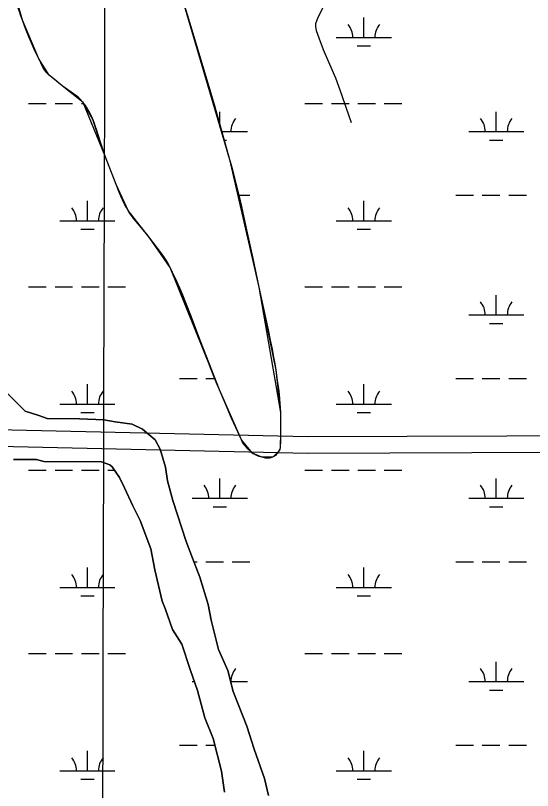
# Model space of a CAD drawing. Extents: x 3161564 to 3199464, y 849354 to 874788.
# Drawn here: x 3186561 to 3187500, y 868780 to 870186 of the extents above; entities that cross this region are included whole.
import ezdxf

# ---------------------------------------------------------------- set-up
doc = ezdxf.new("R2010")
doc.units = 0
for name, color, linetype in [('V-GRID-MAJR', 7, 'Continuous'), ('V-ROAD-CNTR', 7, 'Continuous'), ('V-SITE-VEGE', 7, 'Continuous'), ('V-TOPO-SHOR', 7, 'Continuous'), ('V-WETL-SWMP', 7, 'Continuous')]:
    doc.layers.add(name, color=color, linetype=linetype)

msp = doc.modelspace()

# ---------------------------------------------------------------- linework, layer by layer
at = {"layer": 'V-GRID-MAJR'}
msp.add_spline([(3186683.235, 854762.214), (3186699.099, 860821.649), (3186714.971, 866884.169), (3186730.843, 872946.731), (3186730.8510000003, 872949.773)], degree=3, dxfattribs=at)
at = {"layer": 'V-ROAD-CNTR'}
for points in [[(3187171.413000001, 869991.359999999), (3187161.818000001, 870019.3929999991), (3187153.882000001, 870041.981999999), (3187142.655000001, 870072.3539999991), (3187132.106000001, 870097.128999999), (3187120.541000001, 870124.0519999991), (3187112.838000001, 870145.219999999), (3187107.716000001, 870158.535999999), (3187106.373000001, 870166.184999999), (3187106.311000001, 870171.591999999), (3187111.073000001, 870182.9239999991), (3187117.639000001, 870195.721999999), (3187125.224000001, 870214.7899999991), (3187134.240000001, 870234.3609999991), (3187141.719000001, 870252.6349999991), (3187146.597000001, 870269.459999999), (3187155.287000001, 870290.3659999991), (3187165.255000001, 870313.106999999), (3187176.402000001, 870337.0619999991), (3187187.944000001, 870362.9589999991), (3187199.368000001, 870391.608999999)], [(3187995.433972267, 869424.7861228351), (3187091.686779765, 869421.655129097), (3186258.9004453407, 869440.0760922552), (3186248.7664656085, 869436.6430991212)], [(3187987.3089885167, 869394.759182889), (3187091.406780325, 869391.653189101), (3186263.520436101, 869409.9661524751), (3186243.5424760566, 869403.1981660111)]]:
    msp.add_lwpolyline(points, dxfattribs=at)
at = {"layer": 'V-SITE-VEGE'}
for points in [[(3186857.594000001, 870237.8239999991), (3186881.500000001, 870159.8979999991), (3186899.125000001, 870101.3699999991), (3186912.136000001, 870057.4119999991), (3186921.764000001, 870024.3979999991), (3186935.971000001, 869974.795999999), (3186949.873000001, 869925.079999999), (3186953.766000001, 869910.721999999), (3186960.733000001, 869883.7289999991), (3186966.5190000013, 869860.047999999), (3186971.383000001, 869839.282999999), (3186979.542000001, 869802.8579999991), (3186991.263000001, 869748.0719999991), (3187002.858000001, 869693.1769999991), (3187019.838000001, 869615.508999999), (3187023.7320000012, 869596.9519999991), (3187026.988000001, 869580.694999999), (3187029.683000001, 869566.4509999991), (3187031.905000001, 869553.969999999), (3187033.730000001, 869543.035999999), (3187036.609000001, 869523.8629999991), (3187038.477000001, 869509.4469999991), (3187039.694000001, 869498.6129999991), (3187041.195000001, 869482.322999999), (3187042.270000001, 869465.983999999), (3187042.5530000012, 869456.937999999), (3187042.493000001, 869443.3679999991), (3187042.172000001, 869415.5299999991), (3187041.707000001, 869401.2669999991), (3187041.383000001, 869399.5739999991), (3187040.890000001, 869398.371999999), (3187038.756000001, 869394.893999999), (3187036.7690000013, 869391.9779999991), (3187035.186000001, 869389.9559999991), (3187033.906000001, 869388.5539999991), (3187031.770000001, 869386.6549999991), (3187029.298000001, 869385.040999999), (3187026.820000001, 869383.9409999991), (3187024.569000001, 869383.3089999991), (3187022.556000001, 869382.986999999), (3187020.772000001, 869382.8559999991), (3187017.616000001, 869382.9299999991), (3187015.253000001, 869383.1959999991), (3187011.759000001, 869383.8389999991), (3187008.386000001, 869384.682999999), (3187003.932000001, 869385.9609999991), (3187000.636000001, 869387.0809999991), (3186998.207000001, 869388.0759999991), (3186994.660000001, 869389.910999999), (3186992.938000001, 869391.020999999), (3186991.259000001, 869392.282999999), (3186988.125000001, 869394.9189999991), (3186985.541000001, 869397.275999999), (3186983.398000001, 869399.3829999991), (3186979.929000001, 869403.204999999), (3186977.557000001, 869406.1989999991), (3186975.9110000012, 869408.5279999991), (3186973.656000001, 869412.1689999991), (3186971.655000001, 869416.0149999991), (3186961.169000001, 869438.636999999), (3186953.516000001, 869455.6379999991), (3186942.311000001, 869481.2189999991), (3186931.367000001, 869506.9299999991), (3186925.655000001, 869520.765999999), (3186915.354000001, 869546.8659999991), (3186880.830000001, 869638.7969999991), (3186871.870000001, 869661.6599999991), (3186864.889000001, 869678.711999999), (3186859.468000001, 869691.4339999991), (3186850.981000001, 869710.383999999), (3186846.555000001, 869719.792999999), (3186841.992000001, 869729.1499999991), (3186838.183000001, 869736.278999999), (3186834.546000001, 869742.324999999), (3186831.171000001, 869747.4879999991), (3186824.936000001, 869756.3189999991), (3186805.323000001, 869782.194999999), (3186800.453000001, 869788.488999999), (3186796.006000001, 869793.854999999), (3186780.087000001, 869812.349999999), (3186776.2490000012, 869817.0809999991), (3186773.462000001, 869820.7019999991), (3186769.475000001, 869826.280999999), (3186765.772000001, 869832.084999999), (3186762.552000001, 869837.734999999), (3186759.912000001, 869842.760999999), (3186755.628000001, 869851.702999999), (3186752.634000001, 869858.5059999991), (3186748.376000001, 869868.8139999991), (3186724.0360000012, 869930.6669999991), (3186721.705000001, 869936.851999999), (3186717.726000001, 869948.6199999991), (3186708.889000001, 869977.2699999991), (3186706.640000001, 869984.045999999), (3186704.551000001, 869989.9199999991), (3186702.599000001, 869995.008999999), (3186700.780000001, 869999.4099999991), (3186697.301000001, 870006.9859999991), (3186694.405000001, 870012.5419999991)], [(3186694.405000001, 870012.5419999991), (3186692.050000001, 870016.6299999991), (3186688.187000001, 870022.6179999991), (3186686.096000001, 870025.540999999), (3186683.891000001, 870028.4139999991), (3186681.886000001, 870030.795999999), (3186679.920000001, 870032.9139999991), (3186676.032000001, 870036.6079999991), (3186672.455000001, 870039.606999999), (3186645.931000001, 870058.5689999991), (3186634.214000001, 870067.9569999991), (3186622.612000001, 870077.555999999), (3186620.960000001, 870079.060999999), (3186618.113000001, 870082.1009999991), (3186615.856000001, 870084.9569999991), (3186614.035000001, 870087.5889999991), (3186611.133000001, 870092.4239999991), (3186607.236000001, 870100.0229999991), (3186595.405000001, 870124.9199999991), (3186589.593000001, 870137.873999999), (3186585.402000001, 870147.6469999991), (3186579.377000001, 870162.4539999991), (3186573.667000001, 870177.4979999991), (3186569.760000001, 870188.5169999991)], [(3187020.834000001, 868771.113999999), (3187013.277000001, 868801.559999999), (3186994.347000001, 868854.846999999), (3186981.103000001, 868896.7139999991), (3186956.481000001, 868959.5199999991), (3186947.0360000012, 868997.5759999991), (3186929.9820000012, 869035.6419999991), (3186916.758000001, 869088.920999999), (3186911.100000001, 869117.459999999), (3186895.9650000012, 869166.9369999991), (3186882.710000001, 869201.1939999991), (3186871.348000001, 869231.6479999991), (3186846.748000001, 869305.8629999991), (3186837.298000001, 869342.018999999), (3186833.5360000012, 869366.7509999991), (3186824.080000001, 869399.1009999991), (3186814.600000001, 869416.231999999), (3186791.810000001, 869435.292999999), (3186772.805000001, 869444.834999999), (3186742.379000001, 869448.6889999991), (3186721.463000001, 869452.528999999), (3186677.720000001, 869454.5029999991), (3186618.758000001, 869454.601999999), (3186603.554000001, 869460.3339999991), (3186578.841000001, 869467.9829999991), (3186535.169000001, 869511.8019999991)], [(3186557.773000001, 869380.5269999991), (3186599.613000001, 869380.457999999), (3186612.923000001, 869376.6299999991), (3186717.531000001, 869376.4559999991), (3186732.737000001, 869370.7239999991), (3186736.537000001, 869366.9099999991), (3186749.818000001, 869347.8699999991), (3186759.296000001, 869328.8359999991), (3186774.457000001, 869296.476999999), (3186787.726000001, 869269.8269999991), (3186806.658000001, 869218.439999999), (3186814.205000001, 869180.388999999), (3186827.423000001, 869123.3069999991), (3186833.106000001, 869109.9829999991), (3186846.354000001, 869071.9199999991), (3186863.429000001, 869045.265999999), (3186878.567000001, 868999.5909999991), (3186891.818000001, 868961.528999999), (3186905.048000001, 868912.055999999), (3186920.201000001, 868873.9909999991), (3186935.317000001, 868815.0049999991), (3186940.960000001, 868776.954999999)]]:
    msp.add_lwpolyline(points, dxfattribs=at)
at = {"layer": 'V-TOPO-SHOR'}
for p, q in [((3186535.169, 869511.8019999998), (3186578.841, 869467.9829999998)), ((3186578.841, 869467.9829999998), (3186603.554, 869460.3329999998)), ((3186603.554, 869460.3329999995), (3186618.7600000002, 869454.6019999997)), ((3186618.7600000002, 869454.6019999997), (3186677.721, 869454.5029999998)), ((3186677.721, 869454.5029999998), (3186721.463, 869452.5269999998)), ((3186721.463, 869452.5269999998), (3186742.379, 869448.6879999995)), ((3186742.379, 869448.6879999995), (3186772.804, 869444.8329999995)), ((3186772.804, 869444.8329999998), (3186791.808, 869435.2919999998)), ((3186791.808, 869435.2919999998), (3186814.6, 869416.2329999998)), ((3186814.6, 869416.2329999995), (3186824.0810000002, 869399.0999999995)), ((3186824.0810000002, 869399.0999999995), (3186833.536, 869366.7499999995)), ((3186599.616, 869380.4569999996), (3186557.772, 869380.5269999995)), ((3186612.923, 869376.6299999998), (3186599.616, 869380.4569999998)), ((3186717.532, 869376.4549999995), (3186612.923, 869376.6299999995)), ((3186732.738, 869370.7229999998), (3186717.532, 869376.4549999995)), ((3186736.536, 869366.9129999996), (3186732.738, 869370.7229999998)), ((3186749.8170000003, 869347.8709999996), (3186736.536, 869366.9129999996)), ((3186833.536, 869366.7499999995), (3186837.299, 869342.0179999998)), ((3186759.295, 869328.8349999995), (3186749.8170000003, 869347.8709999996)), ((3186774.457, 869296.4759999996), (3186759.295, 869328.8349999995)), ((3186837.299, 869342.0179999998), (3186846.748, 869305.8639999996)), ((3186846.748, 869305.8639999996), (3186871.349, 869231.6459999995)), ((3186787.7260000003, 869269.8259999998), (3186774.457, 869296.4759999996)), ((3186806.66, 869218.4409999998), (3186787.7260000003, 869269.8259999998)), ((3186871.349, 869231.6459999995), (3186882.7100000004, 869201.1949999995)), ((3186814.204, 869180.3879999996), (3186806.66, 869218.4409999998)), ((3186882.71, 869201.1949999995), (3186895.966, 869166.9369999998)), ((3186827.4220000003, 869123.3069999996), (3186814.204, 869180.3879999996)), ((3186895.966, 869166.9369999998), (3186911.099, 869117.4599999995)), ((3186833.105, 869109.9829999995), (3186827.4220000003, 869123.3069999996)), ((3186846.355, 869071.9209999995), (3186833.105, 869109.9829999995)), ((3186911.099, 869117.4599999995), (3186916.757, 869088.9209999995)), ((3186916.757, 869088.9209999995), (3186929.982, 869035.6429999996)), ((3186863.429, 869045.2649999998), (3186846.355, 869071.9209999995)), ((3186878.568, 868999.5919999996), (3186863.429, 869045.2649999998)), ((3186929.982, 869035.6429999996), (3186947.036, 868997.5749999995)), ((3186891.818, 868961.5299999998), (3186878.568, 868999.5919999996)), ((3186947.036, 868997.5749999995), (3186956.482, 868959.5199999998)), ((3186905.049, 868912.0559999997), (3186891.818, 868961.5299999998)), ((3186956.482, 868959.5199999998), (3186981.102, 868896.7129999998)), ((3186920.201, 868873.9909999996), (3186905.049, 868912.0559999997)), ((3186981.102, 868896.7129999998), (3186994.346, 868854.8469999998)), ((3186935.3170000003, 868815.0039999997), (3186920.201, 868873.9909999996)), ((3186994.346, 868854.8469999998), (3187013.276, 868801.5599999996)), ((3186940.96, 868776.9549999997), (3186935.3170000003, 868815.0039999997)), ((3187013.276, 868801.5599999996), (3187020.833, 868771.1149999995))]:
    msp.add_line(p, q, dxfattribs=at)
msp.add_lwpolyline([(3186857.592000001, 870237.8239999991), (3186949.873000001, 869925.079999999), (3187002.858000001, 869693.1769999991), (3187042.272000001, 869465.983999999), (3187042.309000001, 869429.797999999), (3187041.707000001, 869401.2649999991), (3187038.756000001, 869394.893999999), (3187029.300000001, 869385.042999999), (3187008.386000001, 869384.682999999), (3186991.259000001, 869392.282999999), (3186971.657000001, 869416.0149999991), (3186931.369000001, 869506.9299999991), (3186841.992000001, 869729.1499999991), (3186805.323000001, 869782.194999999), (3186765.772000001, 869832.082999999), (3186744.253000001, 869879.1789999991), (3186724.0360000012, 869930.6669999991), (3186683.891000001, 870028.4139999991), (3186645.931000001, 870058.5689999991), (3186622.612000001, 870077.555999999), (3186603.550000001, 870107.712999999), (3186573.667000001, 870177.4979999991), (3186548.622000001, 870266.8829999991)], dxfattribs=at)
at = {"layer": 'V-WETL-SWMP'}
for p, q in [((3186857.591, 870237.8249999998), (3186949.873, 869925.0799999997)), ((3186573.667, 870177.4989999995), (3186563.7600000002, 870206.9429999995)), ((3186603.5500000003, 870107.7119999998), (3186573.667, 870177.4989999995)), ((3187193.708576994, 870146.3392722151), (3187193.708576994, 870182.3392722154)), ((3187143.708576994, 870146.3392722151), (3187243.708576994, 870146.3392722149)), ((3187181.708576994, 870130.9082722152), (3187205.7085769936, 870130.9082722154)), ((3186614.803, 870086.4429999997), (3186603.5500000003, 870107.7119999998)), ((3186622.612, 870077.5559999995), (3186614.803, 870086.4429999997)), ((3186645.931, 870058.5679999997), (3186622.612, 870077.5559999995)), ((3186654.594, 870052.1799999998), (3186645.931, 870058.5679999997)), ((3186672.216, 870039.7929999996), (3186654.594, 870052.1799999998)), ((3186683.89, 870028.4139999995), (3186672.216, 870039.7929999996)), ((3186584.956576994, 870026.2682722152), (3186616.956576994, 870026.2682722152)), ((3186632.956576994, 870026.2682722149), (3186664.956576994, 870026.2682722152)), ((3186680.956576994, 870026.2682722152), (3186685.1202693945, 870026.2682722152)), ((3186701.511, 869997.6809999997), (3186683.8900000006, 870028.4139999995)), ((3187086.864576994, 870026.2682722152), (3187118.864576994, 870026.2682722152)), ((3187134.864576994, 870026.2682722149), (3187166.864576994, 870026.2682722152)), ((3187182.864576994, 870026.2682722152), (3187214.864576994, 870026.2682722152)), ((3187230.864576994, 870026.2682722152), (3187262.864576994, 870026.2682722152)), ((3186932.272576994, 869984.7280818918), (3186932.272576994, 870011.5262722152)), ((3187434.180576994, 869975.5262722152), (3187434.180576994, 870011.5262722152)), ((3186724.036, 869930.6669999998), (3186701.511, 869997.6809999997)), ((3186934.987764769, 869975.5262722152), (3186982.272576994, 869975.5262722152)), ((3187384.180576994, 869975.5262722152), (3187484.180576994, 869975.5262722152)), ((3186939.541006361, 869960.0952722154), (3186944.2725769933, 869960.0952722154)), ((3187422.180576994, 869960.0952722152), (3187446.1805769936, 869960.0952722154)), ((3186744.254, 869879.1779999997), (3186724.036, 869930.6669999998)), ((3186949.873, 869925.0799999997), (3186969.31, 869848.2249999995)), ((3186765.772, 869832.0829999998), (3186744.254, 869879.1779999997)), ((3186691.800576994, 869813.6642722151), (3186691.800576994, 869849.6642722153)), ((3186966.308203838, 869860.0942722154), (3186986.864576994, 869860.0942722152)), ((3187193.708576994, 869813.6642722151), (3187193.708576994, 869849.6642722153)), ((3187360.772576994, 869860.0942722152), (3187392.772576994, 869860.0942722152)), ((3187408.772576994, 869860.0942722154), (3187440.772576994, 869860.0942722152)), ((3187456.772576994, 869860.0942722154), (3187488.772576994, 869860.0942722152)), ((3186969.31, 869848.2249999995), (3187002.858, 869693.1769999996)), ((3186805.323, 869782.1949999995), (3186765.772, 869832.0829999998)), ((3186641.800576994, 869813.6642722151), (3186741.800576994, 869813.6642722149)), ((3187143.708576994, 869813.6642722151), (3187243.708576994, 869813.6642722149)), ((3186679.800576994, 869798.2332722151), (3186703.8005769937, 869798.2332722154)), ((3187181.708576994, 869798.2332722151), (3187205.7085769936, 869798.2332722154)), ((3186831.053, 869747.6629999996), (3186805.323, 869782.1949999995)), ((3186841.9930000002, 869729.1509999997), (3186831.053000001, 869747.6629999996)), ((3186864.102, 869680.5889999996), (3186841.9930000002, 869729.1509999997)), ((3186584.956576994, 869693.5932722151), (3186616.956576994, 869693.5932722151)), ((3186632.956576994, 869693.5932722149), (3186664.956576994, 869693.5932722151)), ((3186680.956576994, 869693.5932722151), (3186712.956576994, 869693.5932722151)), ((3186728.956576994, 869693.5932722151), (3186760.956576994, 869693.5932722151)), ((3186902.369, 869581.2809999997), (3186864.102, 869680.5889999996)), ((3187002.858, 869693.1769999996), (3187033.849, 869542.2929999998)), ((3187086.864576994, 869693.5932722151), (3187118.864576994, 869693.5932722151)), ((3187134.864576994, 869693.5932722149), (3187166.864576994, 869693.5932722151)), ((3187182.864576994, 869693.5932722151), (3187214.864576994, 869693.5932722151)), ((3187230.864576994, 869693.5932722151), (3187262.864576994, 869693.5932722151)), ((3187434.180576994, 869642.8512722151), (3187434.180576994, 869678.8512722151)), ((3187384.180576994, 869642.8512722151), (3187484.180576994, 869642.8512722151)), ((3187422.180576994, 869627.4202722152), (3187446.1805769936, 869627.4202722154)), ((3186931.3680000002, 869506.9299999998), (3186902.369, 869581.2809999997)), ((3187033.849, 869542.2929999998), (3187042.272, 869465.9839999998)), ((3186858.864576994, 869527.4192722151), (3186890.864576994, 869527.4192722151)), ((3186906.864576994, 869527.4192722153), (3186923.376602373, 869527.4192722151)), ((3187360.772576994, 869527.4192722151), (3187392.772576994, 869527.4192722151)), ((3187408.772576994, 869527.4192722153), (3187440.772576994, 869527.4192722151)), ((3187456.772576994, 869527.4192722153), (3187488.772576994, 869527.4192722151)), ((3186535.169, 869511.8019999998), (3186578.841, 869467.9829999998)), ((3186691.800576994, 869480.9892722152), (3186691.800576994, 869516.9892722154)), ((3187193.708576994, 869480.9892722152), (3187193.708576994, 869516.9892722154)), ((3186971.6580000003, 869416.0159999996), (3186931.3680000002, 869506.9299999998)), ((3186641.800576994, 869480.9892722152), (3186741.800576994, 869480.9892722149)), ((3187143.708576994, 869480.9892722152), (3187243.708576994, 869480.9892722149)), ((3186578.841, 869467.9829999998), (3186603.554, 869460.3329999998)), ((3186603.554, 869460.3329999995), (3186618.7600000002, 869454.6019999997)), ((3186679.800576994, 869465.5582722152), (3186703.8005769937, 869465.5582722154)), ((3187042.272, 869465.9839999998), (3187042.31, 869429.7979999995)), ((3187181.708576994, 869465.5582722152), (3187205.7085769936, 869465.5582722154)), ((3186618.7600000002, 869454.6019999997), (3186677.721, 869454.5029999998)), ((3186677.721, 869454.5029999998), (3186721.463, 869452.5269999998)), ((3186721.463, 869452.5269999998), (3186742.379, 869448.6879999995)), ((3186742.379, 869448.6879999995), (3186772.804, 869444.8329999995)), ((3186772.804, 869444.8329999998), (3186791.808, 869435.2919999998)), ((3186791.808, 869435.2919999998), (3186814.6, 869416.2329999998)), ((3187042.31, 869429.7979999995), (3187041.7060000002, 869401.2649999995)), ((3186814.6, 869416.2329999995), (3186824.0810000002, 869399.0999999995)), ((3186976.7830000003, 869407.2639999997), (3186971.6580000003, 869416.0159999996)), ((3186824.0810000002, 869399.0999999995), (3186833.536, 869366.7499999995)), ((3186991.258, 869392.2819999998), (3186976.7830000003, 869407.2639999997)), ((3187041.7060000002, 869401.2649999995), (3187038.756, 869394.8939999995)), ((3187008.386, 869384.6819999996), (3186991.258, 869392.2819999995)), ((3187029.3000000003, 869385.0429999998), (3187022.487, 869382.9759999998)), ((3187038.756, 869394.8939999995), (3187029.3000000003, 869385.0429999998)), ((3186599.616, 869380.4569999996), (3186557.772, 869380.5269999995)), ((3186612.923, 869376.6299999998), (3186599.616, 869380.4569999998)), ((3186717.532, 869376.4549999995), (3186612.923, 869376.6299999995)), ((3186732.738, 869370.7229999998), (3186717.532, 869376.4549999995)), ((3187022.487, 869382.9759999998), (3187008.386, 869384.6819999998)), ((3186584.956576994, 869360.9182722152), (3186616.956576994, 869360.9182722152)), ((3186632.956576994, 869360.9182722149), (3186664.956576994, 869360.9182722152)), ((3186680.956576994, 869360.9182722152), (3186712.956576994, 869360.9182722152)), ((3186728.956576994, 869360.9182722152), (3186740.717072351, 869360.9182722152)), ((3186736.536, 869366.9129999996), (3186732.738, 869370.7229999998)), ((3186749.8170000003, 869347.8709999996), (3186736.536, 869366.9129999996)), ((3186833.536, 869366.7499999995), (3186837.299, 869342.0179999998)), ((3187086.864576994, 869360.9182722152), (3187118.864576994, 869360.9182722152)), ((3187134.864576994, 869360.9182722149), (3187166.864576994, 869360.9182722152)), ((3187182.864576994, 869360.9182722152), (3187214.864576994, 869360.9182722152)), ((3187230.864576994, 869360.9182722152), (3187262.864576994, 869360.9182722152)), ((3186759.295, 869328.8349999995), (3186749.8170000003, 869347.8709999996)), ((3186932.272576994, 869310.1762722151), (3186932.272576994, 869346.1762722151)), ((3187434.180576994, 869310.1762722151), (3187434.180576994, 869346.1762722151)), ((3186774.457, 869296.4759999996), (3186759.295, 869328.8349999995)), ((3186837.299, 869342.0179999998), (3186846.748, 869305.8639999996)), ((3186846.748, 869305.8639999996), (3186871.349, 869231.6459999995)), ((3186882.272576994, 869310.1762722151), (3186982.272576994, 869310.1762722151)), ((3187384.180576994, 869310.1762722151), (3187484.180576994, 869310.1762722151)), ((3186787.7260000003, 869269.8259999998), (3186774.457, 869296.4759999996)), ((3186920.272576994, 869294.7452722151), (3186944.2725769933, 869294.7452722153)), ((3187422.180576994, 869294.7452722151), (3187446.1805769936, 869294.7452722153)), ((3186806.66, 869218.4409999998), (3186787.7260000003, 869269.8259999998)), ((3186871.349, 869231.6459999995), (3186882.7100000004, 869201.1949999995)), ((3186814.204, 869180.3879999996), (3186806.66, 869218.4409999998)), ((3186882.71, 869201.1949999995), (3186895.966, 869166.9369999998)), ((3186885.206084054, 869194.7442722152), (3186890.864576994, 869194.7442722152)), ((3186906.864576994, 869194.7442722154), (3186938.864576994, 869194.7442722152)), ((3186954.864576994, 869194.7442722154), (3186986.864576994, 869194.7442722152)), ((3187360.772576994, 869194.7442722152), (3187392.772576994, 869194.7442722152)), ((3187408.772576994, 869194.7442722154), (3187440.772576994, 869194.7442722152)), ((3187456.772576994, 869194.7442722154), (3187488.772576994, 869194.7442722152)), ((3186691.800576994, 869148.3142722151), (3186691.800576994, 869184.3142722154)), ((3186827.4220000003, 869123.3069999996), (3186814.204, 869180.3879999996)), ((3187193.708576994, 869148.3142722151), (3187193.708576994, 869184.3142722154)), ((3186895.966, 869166.9369999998), (3186911.099, 869117.4599999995)), ((3186641.800576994, 869148.3142722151), (3186741.800576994, 869148.3142722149)), ((3187143.708576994, 869148.3142722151), (3187243.708576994, 869148.3142722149)), ((3186679.800576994, 869132.8832722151), (3186703.8005769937, 869132.8832722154)), ((3187181.708576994, 869132.8832722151), (3187205.7085769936, 869132.8832722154)), ((3186833.105, 869109.9829999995), (3186827.4220000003, 869123.3069999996)), ((3186846.355, 869071.9209999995), (3186833.105, 869109.9829999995)), ((3186911.099, 869117.4599999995), (3186916.757, 869088.9209999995)), ((3186916.757, 869088.9209999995), (3186929.982, 869035.6429999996)), ((3186863.429, 869045.2649999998), (3186846.355, 869071.9209999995)), ((3186878.568, 868999.5919999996), (3186863.429, 869045.2649999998)), ((3186929.982, 869035.6429999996), (3186947.036, 868997.5749999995)), ((3186584.956576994, 869028.2432722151), (3186616.956576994, 869028.2432722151)), ((3186632.956576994, 869028.2432722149), (3186664.956576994, 869028.2432722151)), ((3186680.956576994, 869028.2432722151), (3186712.956576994, 869028.2432722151)), ((3186728.956576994, 869028.2432722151), (3186760.956576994, 869028.2432722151)), ((3187086.864576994, 869028.2432722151), (3187118.864576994, 869028.2432722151)), ((3187134.864576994, 869028.2432722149), (3187166.864576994, 869028.2432722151)), ((3187182.864576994, 869028.2432722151), (3187214.864576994, 869028.2432722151)), ((3187230.864576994, 869028.2432722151), (3187262.864576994, 869028.2432722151)), ((3187434.180576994, 868977.5012722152), (3187434.180576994, 869013.5012722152)), ((3186891.818, 868961.5299999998), (3186878.568, 868999.5919999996)), ((3186947.036, 868997.5749999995), (3186956.482, 868959.5199999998)), ((3186882.272576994, 868977.5012722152), (3186886.2581409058, 868977.5012722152)), ((3186952.018694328, 868977.5012722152), (3186982.272576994, 868977.5012722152)), ((3187384.180576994, 868977.5012722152), (3187484.180576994, 868977.5012722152)), ((3186905.049, 868912.0559999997), (3186891.818, 868961.5299999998)), ((3186956.482, 868959.5199999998), (3186981.102, 868896.7129999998)), ((3187422.180576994, 868962.0702722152), (3187446.1805769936, 868962.0702722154)), ((3186920.201, 868873.9909999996), (3186905.049, 868912.0559999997)), ((3186981.102, 868896.7129999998), (3186994.346, 868854.8469999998)), ((3186935.3170000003, 868815.0039999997), (3186920.201, 868873.9909999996)), ((3186691.800576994, 868815.6392722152), (3186691.800576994, 868851.6392722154)), ((3186858.864576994, 868862.0692722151), (3186890.864576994, 868862.0692722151)), ((3186906.864576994, 868862.0692722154), (3186923.25606022, 868862.0692722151)), ((3186994.346, 868854.8469999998), (3187013.276, 868801.5599999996)), ((3187193.708576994, 868815.6392722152), (3187193.708576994, 868851.6392722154)), ((3187360.772576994, 868862.0692722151), (3187392.772576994, 868862.0692722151)), ((3187408.772576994, 868862.0692722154), (3187440.772576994, 868862.0692722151)), ((3187456.772576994, 868862.0692722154), (3187488.772576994, 868862.0692722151)), ((3186641.800576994, 868815.6392722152), (3186741.800576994, 868815.639272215)), ((3186940.96, 868776.9549999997), (3186935.3170000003, 868815.0039999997)), ((3187143.708576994, 868815.6392722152), (3187243.708576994, 868815.639272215)), ((3186679.800576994, 868800.2082722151), (3186703.8005769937, 868800.2082722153)), ((3187013.276, 868801.5599999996), (3187020.833, 868771.1149999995)), ((3187181.708576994, 868800.2082722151), (3187205.7085769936, 868800.2082722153))]:
    msp.add_line(p, q, dxfattribs=at)
for centre, radius, start, end in [((3187138.4656408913, 870146.8140753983), 35.24628790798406, 359.2281799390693, 40.771838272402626), ((3187248.9515130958, 870146.8140753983), 35.24628790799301, 139.2281769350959, 180.77183526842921), ((3186987.515513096, 869976.0010753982), 35.24628790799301, 139.2281769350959, 180.77183526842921), ((3187378.937640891, 869976.0010753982), 35.24628790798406, 359.2281799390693, 40.771838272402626), ((3187489.423513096, 869976.0010753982), 35.24628790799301, 139.2281769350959, 180.77183526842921), ((3186636.557640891, 869814.1390753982), 35.24628790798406, 359.2281799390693, 40.771838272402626), ((3186747.043513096, 869814.1390753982), 35.24628790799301, 139.2281769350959, 180.77183526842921), ((3187138.4656408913, 869814.1390753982), 35.24628790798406, 359.2281799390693, 40.771838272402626), ((3187248.9515130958, 869814.1390753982), 35.24628790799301, 139.2281769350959, 180.77183526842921), ((3187378.937640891, 869643.3260753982), 35.24628790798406, 359.2281799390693, 40.771838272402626), ((3187489.423513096, 869643.3260753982), 35.24628790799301, 139.2281769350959, 180.77183526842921), ((3186636.557640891, 869481.4640753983), 35.24628790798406, 359.2281799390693, 40.771838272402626), ((3186747.043513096, 869481.4640753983), 35.24628790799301, 139.2281769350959, 180.77183526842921), ((3187138.4656408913, 869481.4640753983), 35.24628790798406, 359.2281799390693, 40.771838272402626), ((3187248.9515130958, 869481.4640753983), 35.24628790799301, 139.2281769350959, 180.77183526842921), ((3186877.029640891, 869310.6510753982), 35.24628790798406, 359.2281799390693, 40.771838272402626), ((3186987.515513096, 869310.6510753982), 35.24628790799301, 139.2281769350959, 180.77183526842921), ((3187378.937640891, 869310.6510753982), 35.24628790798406, 359.2281799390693, 40.771838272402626), ((3187489.423513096, 869310.6510753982), 35.24628790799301, 139.2281769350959, 180.77183526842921), ((3186636.557640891, 869148.7890753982), 35.24628790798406, 359.2281799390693, 40.771838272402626), ((3186747.043513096, 869148.7890753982), 35.24628790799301, 139.2281769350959, 180.77183526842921), ((3187138.4656408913, 869148.7890753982), 35.24628790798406, 359.2281799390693, 40.771838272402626), ((3187248.9515130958, 869148.7890753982), 35.24628790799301, 139.2281769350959, 180.77183526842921), ((3186987.515513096, 868977.9760753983), 35.24628790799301, 139.2281769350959, 180.77183526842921), ((3187378.937640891, 868977.9760753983), 35.24628790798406, 359.2281799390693, 40.771838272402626), ((3187489.423513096, 868977.9760753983), 35.24628790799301, 139.2281769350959, 180.77183526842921), ((3186636.557640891, 868816.1140753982), 35.24628790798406, 359.2281799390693, 40.771838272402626), ((3186747.043513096, 868816.1140753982), 35.24628790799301, 139.2281769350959, 180.77183526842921), ((3187138.4656408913, 868816.1140753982), 35.24628790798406, 359.2281799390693, 40.771838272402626), ((3187248.9515130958, 868816.1140753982), 35.24628790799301, 139.2281769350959, 180.77183526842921)]:
    msp.add_arc(centre, radius, start, end, dxfattribs=at)

doc.saveas('drawing.dxf')
